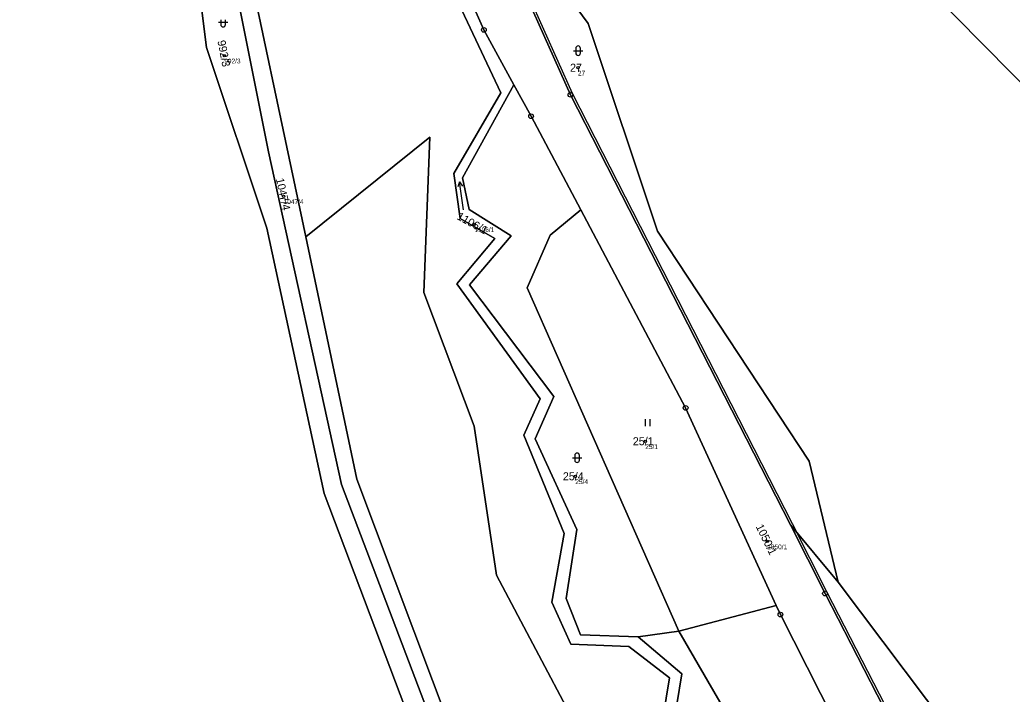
# Model space of a CAD drawing. Extents: x -554500 to -548272, y -1079733 to -1073730.
# Drawn here: x -553668.1 to -553457.4, y -1077424.3 to -1077281.2 of the extents above; entities that cross this region are included whole.
import ezdxf

# ---------------------------------------------------------------- set-up
doc = ezdxf.new("R2010")
doc.units = 0
for name, color, linetype in [('Definiční body', 7, 'Continuous'), ('Hranice parcel', 7, 'Continuous'), ('Parcelní čísla', 7, 'Continuous'), ('Polygon parcely', 7, 'Continuous'), ('Vnitřní kresba', 7, 'Continuous'), ('Značky bodu BP', 7, 'Continuous'), ('Značky kultur', 7, 'Continuous')]:
    doc.layers.add(name, color=color, linetype=linetype)

msp = doc.modelspace()

# ---------------------------------------------------------------- linework, layer by layer
at = {"layer": 'Definiční body'}
for centre in [(-553624.71, -1077288.80994), (-553549.63, -1077291.38994), (-553612.11, -1077318.65994), (-553571.62, -1077324.59994), (-553535.33, -1077370.61994), (-553550.18, -1077378.04994), (-553509.43, -1077391.86994)]:
    msp.add_circle(centre, 0.25, dxfattribs=at)
at = {"layer": 'Hranice parcel'}
for p, q in [((-553504.52, -1077388.35), (-553494.38, -1077400.51)), ((-553528.24, -1077410.92), (-553507.54, -1077405.45)), ((-553536.81, -1077412.1), (-553528.24, -1077410.92))]:
    msp.add_line(p, q, dxfattribs=at)
for points in [[(-553549.7, -1077548.32), (-553556.93, -1077511.81), (-553569.3, -1077473.78), (-553582, -1077438.56), (-553603.51, -1077381.68), (-553615.68, -1077325.42), (-553628.47, -1077287.09), (-553632.3, -1077256.69), (-553625.73, -1077147.2), (-553626.03, -1077113.72), (-553623.37, -1077083.05), (-553628.32, -1077056.09)], [(-553546.77, -1077548.13), (-553553.8, -1077510.36), (-553576.72, -1077440.46), (-553599.81, -1077379.81), (-553615.3, -1077309.22), (-553626.15, -1077255.1), (-553622.35, -1077232.77), (-553625.45, -1077189.33), (-553619.26, -1077153.28), (-553621.46, -1077113.77), (-553620.7, -1077095.09)], [(-553617.19, -1077101.48), (-553617.76, -1077118.25), (-553615.44, -1077153), (-553621.87, -1077192.95), (-553618.92, -1077232.77), (-553619.73, -1077240.95), (-553622.31, -1077256.75), (-553607.43, -1077327.26)], [(-553581.51, -1077218.69), (-553581.06, -1077233.34), (-553572.63, -1077249.2), (-553551.23, -1077297.11), (-553504.52, -1077388.35)], [(-553361.2, -1077394.46), (-553406.19, -1077354.83), (-553427.96, -1077322.54), (-553499.14, -1077250.48), (-553537.4, -1077247.89)], [(-553494.38, -1077400.51), (-553500.57, -1077374.83), (-553532.73, -1077326.06), (-553547.44, -1077281.99), (-553565.36, -1077257.79)], [(-553532.28, -1077433.72), (-553530.21, -1077420.79), (-553538.83, -1077414.14), (-553551.13, -1077413.64), (-553555.2, -1077404.73), (-553552.55, -1077390.16), (-553561.08, -1077369.34), (-553557.66, -1077361.59), (-553575.32, -1077337.25), (-553567.28, -1077327.58), (-553574.62, -1077323.37), (-553575.96, -1077313.81), (-553565.97, -1077296.73), (-553576.04, -1077275.37)], [(-553573.67, -1077274.2), (-553569.6, -1077283.37), (-553563.22, -1077295)], [(-553563.22, -1077295), (-553574.14, -1077314.73), (-553572.74, -1077321.44), (-553563.82, -1077327.08), (-553572.62, -1077337.41), (-553554.73, -1077361.12), (-553558.72, -1077370.14), (-553549.84, -1077389.35), (-553552.13, -1077403.97), (-553549.09, -1077411.71), (-553536.81, -1077412.1)], [(-553549.03, -1077321.55), (-553559.56, -1077301.69), (-553563.22, -1077295)], [(-553525.32, -1077567.84), (-553513.33, -1077516.95), (-553542.53, -1077445.12), (-553566.95, -1077399), (-553571.64, -1077367.42), (-553582.35, -1077339.08), (-553581.05, -1077306.13), (-553607.43, -1077327.26)], [(-553549.03, -1077321.55), (-553555.52, -1077326.89), (-553560.38, -1077338.09), (-553528.24, -1077410.92)], [(-553507.54, -1077405.45), (-553526.76, -1077363.54), (-553549.03, -1077321.55)], [(-553607.43, -1077327.26), (-553596.59, -1077378.63), (-553572.39, -1077443.01), (-553550.78, -1077510.48), (-553545.48, -1077541.65)], [(-553504.52, -1077388.35), (-553497.17, -1077402.92), (-553477.79, -1077440.54), (-553466.46, -1077456.89), (-553452.61, -1077475.58), (-553435.28, -1077492.48), (-553369.57, -1077542.35), (-553331.17, -1077571.81), (-553305.57, -1077590.74), (-553286.49, -1077608.01), (-553271.59, -1077623.45), (-553262.65, -1077638.5)], [(-553124.67, -1077826.32), (-553166.87, -1077774.4), (-553202.51, -1077725.36), (-553217.79, -1077711.63), (-553234.94, -1077685.53), (-553253.23, -1077645.77), (-553271.1, -1077617.89), (-553292.24, -1077596.74), (-553312.52, -1077581.47), (-553347.31, -1077550.23), (-553370.01, -1077535.01), (-553404.4, -1077505.48), (-553427.19, -1077489.13), (-553438.69, -1077476), (-553466.11, -1077437.96), (-553494.38, -1077400.51)], [(-553374.87, -1077551.62), (-553377.48, -1077549.61), (-553440.87, -1077499.44), (-553459.87, -1077481.54), (-553475.84, -1077462.96), (-553486.89, -1077446.32), (-553506.63, -1077407.39), (-553507.54, -1077405.45)], [(-553536.81, -1077412.1), (-553527.55, -1077419.96), (-553529.68, -1077432.94), (-553520.8, -1077448.07), (-553513.57, -1077452.73), (-553504.88, -1077469.21), (-553505.15, -1077480.87), (-553493.73, -1077506.61), (-553481.98, -1077516.76), (-553476.08, -1077514.54), (-553465.14, -1077526.37), (-553450.89, -1077533.72), (-553427.61, -1077542.14), (-553406.84, -1077543.71), (-553368.99, -1077557.78), (-553349.01, -1077608.78), (-553314.26, -1077602.65), (-553293.27, -1077619.12), (-553283.07, -1077648.85), (-553284.43, -1077659.67), (-553277.6, -1077666.48), (-553263.63, -1077676.06)], [(-553528.24, -1077410.92), (-553508, -1077445.74), (-553486.12, -1077504.63), (-553458.4, -1077514.86), (-553436.56, -1077531.58), (-553406.07, -1077538.7), (-553374.87, -1077551.62)]]:
    msp.add_lwpolyline(points, dxfattribs=at)
at = {"layer": 'Polygon parcely'}
for points in [[(-553286.49, -1077608.01), (-553305.57, -1077590.74), (-553331.17, -1077571.81), (-553369.57, -1077542.35), (-553435.28, -1077492.48), (-553452.61, -1077475.58), (-553466.46, -1077456.89), (-553477.79, -1077440.54), (-553497.17, -1077402.92), (-553504.52, -1077388.35), (-553551.23, -1077297.11), (-553572.63, -1077249.2), (-553581.06, -1077233.34), (-553581.51, -1077218.69), (-553582.3, -1077192.63), (-553582.46, -1077142.54), (-553581.94, -1077126.22), (-553578.15, -1077068.06)], [(-553673.1, -1077611), (-553640.64, -1077589.83), (-553615.81, -1077577.71), (-553589, -1077575.26), (-553580.64, -1077565.46), (-553561.09, -1077559.66), (-553549.7, -1077548.32), (-553556.93, -1077511.81), (-553569.3, -1077473.78), (-553582, -1077438.56), (-553603.51, -1077381.68), (-553615.68, -1077325.42), (-553628.47, -1077287.09), (-553632.3, -1077256.69), (-553625.73, -1077147.2), (-553626.03, -1077113.72), (-553623.37, -1077083.05)], [(-553623.37, -1077083.05), (-553626.03, -1077113.72), (-553625.73, -1077147.2), (-553632.3, -1077256.69), (-553628.47, -1077287.09), (-553615.68, -1077325.42), (-553603.51, -1077381.68), (-553582, -1077438.56), (-553569.3, -1077473.78), (-553556.93, -1077511.81), (-553549.7, -1077548.32), (-553546.77, -1077548.13), (-553553.8, -1077510.36), (-553576.72, -1077440.46), (-553599.81, -1077379.81), (-553615.3, -1077309.22), (-553626.15, -1077255.1), (-553622.35, -1077232.77), (-553625.45, -1077189.33), (-553619.26, -1077153.28), (-553621.46, -1077113.77), (-553620.7, -1077095.09), (-553621.53, -1077093.58)], [(-553611.6, -1077087.83), (-553603.97, -1077100.9), (-553613.39, -1077108.39), (-553617.19, -1077101.48), (-553617.76, -1077118.25), (-553615.44, -1077153), (-553621.87, -1077192.95), (-553618.92, -1077232.77), (-553619.73, -1077240.95), (-553622.31, -1077256.75), (-553607.43, -1077327.26), (-553581.05, -1077306.13), (-553582.35, -1077339.08), (-553571.64, -1077367.42), (-553566.95, -1077399), (-553542.53, -1077445.12)], [(-553590.06, -1077089.56), (-553590.84, -1077098.9), (-553593.01, -1077124.85), (-553592.43, -1077146.55), (-553592.01, -1077169.77), (-553591.87, -1077193.59), (-553591.22, -1077213.88), (-553590.4, -1077223.74), (-553589.49, -1077234.75), (-553582.39, -1077255.04), (-553573.67, -1077274.2), (-553569.6, -1077283.37), (-553563.22, -1077295), (-553559.56, -1077301.69), (-553549.03, -1077321.55), (-553526.76, -1077363.54), (-553507.54, -1077405.45), (-553506.63, -1077407.39), (-553486.89, -1077446.32)], [(-553259.47, -1077404.13), (-553299.47, -1077409.37), (-553313.02, -1077411.15), (-553336.53, -1077414.65), (-553343.95, -1077415.75), (-553361.2, -1077394.46), (-553406.19, -1077354.83), (-553427.96, -1077322.54), (-553499.14, -1077250.48), (-553537.4, -1077247.89), (-553565.36, -1077257.79), (-553547.44, -1077281.99), (-553532.73, -1077326.06), (-553500.57, -1077374.83), (-553494.38, -1077400.51), (-553466.11, -1077437.96), (-553438.69, -1077476), (-553427.19, -1077489.13), (-553404.4, -1077505.48), (-553370.01, -1077535.01), (-553347.31, -1077550.23), (-553312.52, -1077581.47), (-553292.24, -1077596.74), (-553271.1, -1077617.89)], [(-553576.04, -1077275.37), (-553565.97, -1077296.73), (-553575.96, -1077313.81), (-553574.62, -1077323.37), (-553567.28, -1077327.58), (-553575.32, -1077337.25), (-553557.66, -1077361.59), (-553561.08, -1077369.34), (-553552.55, -1077390.16), (-553555.2, -1077404.73), (-553551.13, -1077413.64), (-553538.83, -1077414.14), (-553530.21, -1077420.79), (-553532.28, -1077433.72)], [(-553532.28, -1077433.72), (-553530.21, -1077420.79), (-553538.83, -1077414.14), (-553551.13, -1077413.64), (-553555.2, -1077404.73), (-553552.55, -1077390.16), (-553561.08, -1077369.34), (-553557.66, -1077361.59), (-553575.32, -1077337.25), (-553567.28, -1077327.58), (-553574.62, -1077323.37), (-553575.96, -1077313.81), (-553565.97, -1077296.73), (-553576.04, -1077275.37)], [(-553529.68, -1077432.94), (-553527.55, -1077419.96), (-553536.81, -1077412.1), (-553549.09, -1077411.71), (-553552.13, -1077403.97), (-553549.84, -1077389.35), (-553558.72, -1077370.14), (-553554.73, -1077361.12), (-553572.62, -1077337.41), (-553563.82, -1077327.08), (-553572.74, -1077321.44), (-553574.14, -1077314.73), (-553563.22, -1077295), (-553569.6, -1077283.37), (-553573.67, -1077274.2)], [(-553271.1, -1077617.89), (-553292.24, -1077596.74), (-553312.52, -1077581.47), (-553347.31, -1077550.23), (-553370.01, -1077535.01), (-553404.4, -1077505.48), (-553427.19, -1077489.13), (-553438.69, -1077476), (-553466.11, -1077437.96), (-553494.38, -1077400.51), (-553504.52, -1077388.35), (-553497.17, -1077402.92), (-553477.79, -1077440.54), (-553466.46, -1077456.89), (-553452.61, -1077475.58), (-553435.28, -1077492.48), (-553369.57, -1077542.35), (-553331.17, -1077571.81), (-553305.57, -1077590.74), (-553286.49, -1077608.01)], [(-553508, -1077445.74), (-553528.24, -1077410.92), (-553536.81, -1077412.1), (-553527.55, -1077419.96), (-553529.68, -1077432.94)]]:
    msp.add_lwpolyline(points, dxfattribs=at)
for points in [[(-553620.7, -1077095.09), (-553621.46, -1077113.77), (-553619.26, -1077153.28), (-553625.45, -1077189.33), (-553622.35, -1077232.77), (-553626.15, -1077255.1), (-553615.3, -1077309.22), (-553599.81, -1077379.81), (-553576.72, -1077440.46), (-553553.8, -1077510.36), (-553546.77, -1077548.13), (-553544.47, -1077547.76), (-553545.48, -1077541.65), (-553550.78, -1077510.48), (-553572.39, -1077443.01), (-553596.59, -1077378.63), (-553607.43, -1077327.26), (-553622.31, -1077256.75), (-553619.73, -1077240.95), (-553618.92, -1077232.77), (-553621.87, -1077192.95), (-553615.44, -1077153), (-553617.76, -1077118.25), (-553617.19, -1077101.48)], [(-553581.06, -1077233.34), (-553572.63, -1077249.2), (-553551.23, -1077297.11), (-553504.52, -1077388.35), (-553494.38, -1077400.51), (-553500.57, -1077374.83), (-553532.73, -1077326.06), (-553547.44, -1077281.99), (-553565.36, -1077257.79), (-553567.74, -1077254.49), (-553573.05, -1077237.94), (-553568.91, -1077235.23), (-553581.51, -1077218.69)], [(-553500.22, -1077248.33), (-553530.61, -1077244.06), (-553537.4, -1077247.89), (-553499.14, -1077250.48), (-553427.96, -1077322.54), (-553406.19, -1077354.83), (-553361.2, -1077394.46), (-553354.06, -1077392.08), (-553279.01, -1077366.33), (-553181.25, -1077333.07), (-553199.68, -1077316.65), (-553268.86, -1077335.82), (-553366.23, -1077365.2), (-553368.96, -1077365.98), (-553400.19, -1077347.66), (-553410.95, -1077332.11), (-553408.98, -1077323.1), (-553443.63, -1077280.81), (-553464.79, -1077262.64)], [(-553559.56, -1077301.69), (-553563.22, -1077295), (-553574.14, -1077314.73), (-553572.74, -1077321.44), (-553563.82, -1077327.08), (-553572.62, -1077337.41), (-553554.73, -1077361.12), (-553558.72, -1077370.14), (-553549.84, -1077389.35), (-553552.13, -1077403.97), (-553549.09, -1077411.71), (-553536.81, -1077412.1), (-553528.24, -1077410.92), (-553560.38, -1077338.09), (-553555.52, -1077326.89), (-553549.03, -1077321.55)], [(-553545.48, -1077541.65), (-553543.28, -1077544.05), (-553538.02, -1077557.27), (-553525.32, -1077567.84), (-553513.33, -1077516.95), (-553542.53, -1077445.12), (-553566.95, -1077399), (-553571.64, -1077367.42), (-553582.35, -1077339.08), (-553581.05, -1077306.13), (-553607.43, -1077327.26), (-553596.59, -1077378.63), (-553572.39, -1077443.01), (-553550.78, -1077510.48)], [(-553555.52, -1077326.89), (-553560.38, -1077338.09), (-553528.24, -1077410.92), (-553507.54, -1077405.45), (-553526.76, -1077363.54), (-553549.03, -1077321.55)], [(-553459.87, -1077481.54), (-553475.84, -1077462.96), (-553486.89, -1077446.32), (-553506.63, -1077407.39), (-553507.54, -1077405.45), (-553528.24, -1077410.92), (-553508, -1077445.74), (-553486.12, -1077504.63), (-553458.4, -1077514.86), (-553436.56, -1077531.58), (-553406.07, -1077538.7), (-553374.87, -1077551.62), (-553377.48, -1077549.61), (-553440.87, -1077499.44)]]:
    msp.add_lwpolyline(points, close=True, dxfattribs=at)
at = {"layer": 'Vnitřní kresba'}
for p, q in [((-553550.78, -1077296.88), (-553572.19, -1077248.96)), ((-553518.74, -1077359.47), (-553550.78, -1077296.88)), ((-553504.07, -1077388.12), (-553518.74, -1077359.47)), ((-553496.73, -1077402.69), (-553504.07, -1077388.12)), ((-553477.38, -1077440.25), (-553496.73, -1077402.69))]:
    msp.add_line(p, q, dxfattribs=at)
at = {"layer": 'Značky bodu BP'}
for centre, radius in [((-553569.6, -1077283.36988), 0.5), ((-553569.6, -1077283.36988), 0.0303), ((-553551.23, -1077297.10988), 0.5), ((-553551.23, -1077297.10988), 0.0303), ((-553559.56, -1077301.68988), 0.5), ((-553559.56, -1077301.68988), 0.0303), ((-553526.76, -1077363.53988), 0.5), ((-553526.76, -1077363.53988), 0.0303), ((-553497.17, -1077402.91988), 0.5), ((-553497.17, -1077402.91988), 0.0303), ((-553506.63, -1077407.38988), 0.5), ((-553506.63, -1077407.38988), 0.0303)]:
    msp.add_circle(centre, radius, dxfattribs=at)
at = {"layer": 'Značky kultur'}
for p, q in [((-553625.971, -1077281.741), (-553623.969, -1077281.741)), ((-553625.471, -1077281.241), (-553625.471, -1077282.242)), ((-553624.469, -1077282.242), (-553624.469, -1077281.241)), ((-553550.581, -1077287.781), (-553548.579, -1077287.781)), ((-553550.081, -1077287.281), (-553550.081, -1077288.282)), ((-553549.079, -1077288.282), (-553549.079, -1077287.281)), ((-553574.791, -1077315.621), (-553575.152, -1077316.658)), ((-553573.956, -1077321.563), (-553574.791, -1077315.621)), ((-553574.791, -1077315.621), (-553574.159, -1077316.519)), ((-553535.281, -1077367.44), (-553535.281, -1077365.94)), ((-553534.28, -1077367.44), (-553534.28, -1077365.94)), ((-553550.811, -1077374.121), (-553548.809, -1077374.121)), ((-553550.311, -1077373.621), (-553550.311, -1077374.622)), ((-553549.309, -1077374.622), (-553549.309, -1077373.621))]:
    msp.add_line(p, q, dxfattribs=at)
for centre, start, end in [((-553624.97, -1077282.2409), 180, 359.9878861), ((-553549.58, -1077287.2809), 0, 180), ((-553549.58, -1077288.2809), 180, 359.9878861), ((-553549.81, -1077373.6209), 0, 180), ((-553549.81, -1077374.6209), 180, 359.9878861)]:
    msp.add_arc(centre, 0.5, start, end, dxfattribs=at)

# ---------------------------------------------------------------- texts
at = {"layer": 'Definiční body'}
for s, p in [('992/3', (-553624.71, -1077290.466)), ('27', (-553549.63, -1077293.046)), ('1047/4', (-553612.11, -1077320.316)), ('1106/1', (-553571.62, -1077326.256)), ('25/1', (-553535.33, -1077372.276)), ('25/4', (-553550.18, -1077379.706)), ('1050/1', (-553509.43, -1077393.526))]:
    msp.add_text(s, height=0.999996, dxfattribs=at).set_placement(p)
at = {"layer": 'Parcelní čísla'}
for s, rotation, p in [('992/3', 281, (-553626.173, -1077285.734)), ('1047/4', 282, (-553613.762, -1077314.975)), ('1106/1', 331, (-553575.484, -1077323.429)), ('1050/1', 296, (-553511.924, -1077388.694))]:
    msp.add_text(s, height=1.699998, rotation=rotation, dxfattribs=at).set_placement(p)
for s, p in [('27', (-553551.306, -1077292.24)), ('25/1', (-553537.979, -1077371.47)), ('25/4', (-553552.829, -1077378.9))]:
    msp.add_text(s, height=1.699998, dxfattribs=at).set_placement(p)

doc.saveas('drawing.dxf')
